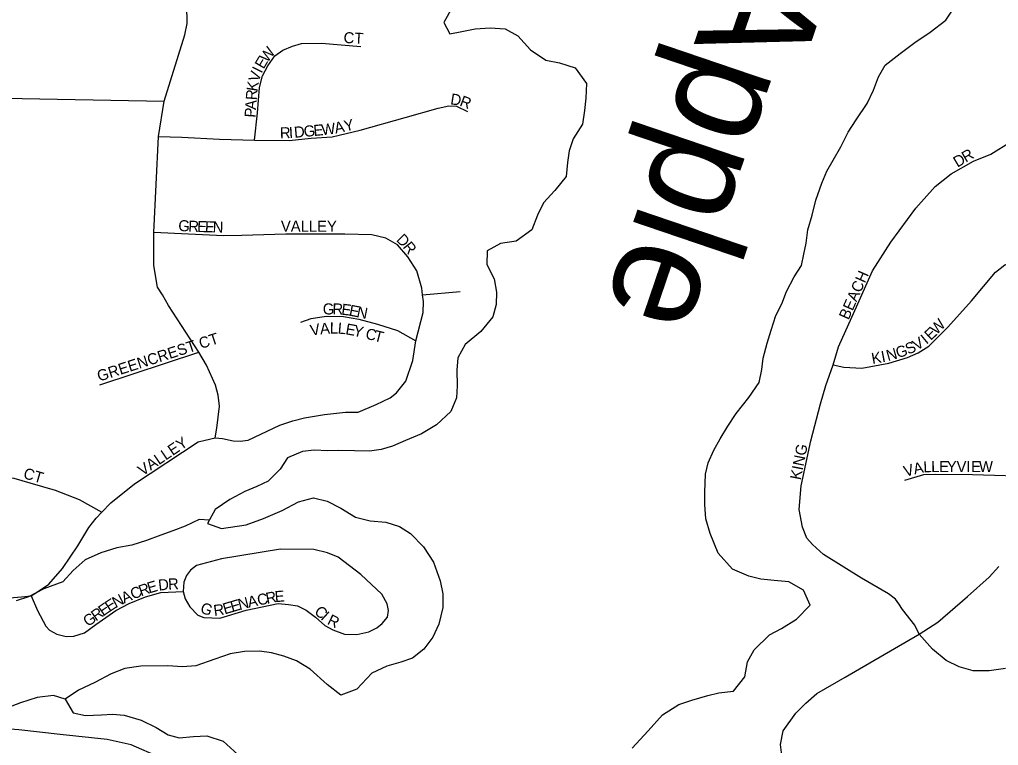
# Model space of a CAD drawing. Extents: x 1759416 to 2214760, y 252598 to 1116833.
# Drawn here: x 2008511 to 2012935, y 885483 to 888765 of the extents above; entities that cross this region are included whole.
import ezdxf

# ---------------------------------------------------------------- set-up
doc = ezdxf.new("R2010")
doc.units = 0
for name, color, linetype in [('GM_X_County_Subdivision', 7, 'Continuous'), ('GM_X_County_Subdivision_Text', 7, 'Continuous'), ('GM_X_Major_Lake', 7, 'Continuous'), ('GM_X_Major_Lake_Text', 7, 'Continuous'), ('GM_X_Minor_River', 7, 'Continuous'), ('GM_X_Township_Road', 7, 'Continuous'), ('GM_X_Township_Subdivision', 7, 'Continuous'), ('GM_X_Township_Subdivision_Text', 7, 'Continuous')]:
    doc.layers.add(name, color=color, linetype=linetype)

msp = doc.modelspace()

# ---------------------------------------------------------------- linework, layer by layer
at = {"layer": 'GM_X_County_Subdivision'}
msp.add_lwpolyline([(2008464.7, 886150.6), (2008518.8, 886155), (2008562.7, 886159.2), (2008596.7, 886179.5), (2008642.5, 886211.8), (2008704.2, 886282.3), (2008773.6, 886384.9), (2008823.1, 886467.3), (2008856.9, 886509.6), (2008883.1, 886537.8), (2008922.6, 886580.1), (2009030.2, 886664.9), (2009317.3, 886855), (2009349.3, 886863.2), (2009395.3, 886873.5), (2009403, 886917.6), (2009414.4, 887015.9), (2009408.1, 887065.9), (2009395.8, 887111.9), (2009355.2, 887201.9), (2009320.4, 887260.3), (2009183.4, 887471.4), (2009157, 887519.4), (2009134.8, 887555.3), (2009118.2, 887653.4), (2009117.5, 887802.2), (2009139.4, 888235.8), (2009163.7, 888395.1), (2009257.9, 888696.3), (2009267.6, 888746.4), (2009261, 889169.2)], dxfattribs=at)
at = {"layer": 'GM_X_Major_Lake'}
for points in [[(2010467.4, 888822.5), (2010427.7, 888752.2), (2010455.9, 888700.2), (2010509.9, 888710.4)], [(2011853.8, 887123.6), (2011865.6, 887181.8), (2011871.5, 887233.9), (2011889.2, 887302.1), (2011907, 887360.3), (2011928.8, 887426.5), (2011956.6, 887478.7), (2011976.5, 887534.9), (2012012.3, 887601.2), (2012044.1, 887653.4), (2012055.9, 887703.5), (2012065.7, 887753.7), (2012073.5, 887813.8), (2012093.3, 887880), (2012109.1, 887948.2), (2012136.8, 888024.5), (2012158.6, 888078.7), (2012188.5, 888128.9), (2012222.3, 888189.1), (2012256.1, 888255.4), (2012291.9, 888311.6), (2012341.7, 888385.9), (2012369.5, 888446.2), (2012393.4, 888506.4), (2012423.2, 888558.6), (2012491.1, 888610.9), (2012557, 888661.2), (2012626.9, 888707.6), (2012696.8, 888761.9), (2012730.7, 888812.2)], [(2010509.9, 888710.4), (2010570, 888722.6), (2010638, 888726.8), (2010706.2, 888723.1), (2010762.4, 888691.2), (2010820.7, 888627.3), (2010889, 888581.4), (2010951.1, 888569.6), (2011021.3, 888545.8), (2011073.6, 888475.8), (2011069.9, 888409.7), (2011064.1, 888353.5), (2011054.3, 888291.3), (2011012.5, 888225.1), (2010994.7, 888170.9), (2010986.9, 888118.8), (2010981.1, 888054.6), (2010929.2, 887992.3), (2010879.4, 887936), (2010851.6, 887879.8), (2010825.8, 887813.6), (2010755.9, 887763.2), (2010683.8, 887752.9), (2010623.9, 887718.7), (2010622.1, 887656.5), (2010656.4, 887592.5), (2010666.6, 887532.4), (2010664.8, 887476.3), (2010649, 887420.1), (2010595.2, 887353.8), (2010525.3, 887295.4), (2010491.5, 887235.2), (2010487.7, 887179.1), (2010488, 887108.9), (2010486.2, 887054.8), (2010460.4, 886992.6), (2010394.5, 886932.2), (2010326.6, 886891.9), (2010254.6, 886861.6), (2010196.6, 886835.4), (2010144.6, 886821.2), (2010092.6, 886813), (2010024.5, 886814.7), (2009954.4, 886816.5), (2009904.3, 886814.3), (2009842.2, 886818.1), (2009790.1, 886811.9), (2009722.1, 886783.6), (2009688.3, 886731.4), (2009634.4, 886677.1), (2009582.5, 886652.9), (2009528.5, 886630.7), (2009460.5, 886594.3), (2009394.6, 886550), (2009360.8, 886485.8), (2009423, 886463.9), (2009535, 886480.4), (2009613, 886508.7), (2009697, 886545), (2009771, 886583.4), (2009839, 886601.7), (2009901.2, 886587.8), (2009963.4, 886556), (2010029.6, 886514.1), (2010095.8, 886498.3), (2010165.9, 886492.5), (2010228, 886472.7), (2010278.2, 886440.8), (2010336.5, 886380.9), (2010380.9, 886310.9), (2010411.2, 886226.8), (2010423.5, 886168.7), (2010423.7, 886106.6), (2010406, 886030.4), (2010378.2, 885972.2), (2010338.3, 885917.9), (2010286.4, 885877.7), (2010234.4, 885859.4), (2010170.4, 885841.2), (2010102.4, 885808.9), (2010034.6, 885736.5), (2009962.6, 885710.2), (2009900.3, 885758.1), (2009823.9, 885828), (2009761.7, 885865.8), (2009705.5, 885885.7), (2009649.4, 885901.5), (2009595.3, 885909.4), (2009527.2, 885907.1), (2009463.2, 885896.9), (2009393.2, 885872.6), (2009307.1, 885842.2), (2009247.1, 885838), (2009181, 885841.8), (2009058.8, 885841.4), (2008986.7, 885831.1), (2008924.8, 885806.9), (2008850.8, 885766.5), (2008776.8, 885732.2), (2008716.9, 885691.9), (2008753.2, 885629.9)], [(2011279.3, 885470.2), (2011351.1, 885548.6), (2011417, 885621), (2011490.9, 885667.3), (2011548.9, 885687.6), (2011620.9, 885707.9), (2011670.9, 885720.1), (2011737, 885728.3), (2011788.8, 885792.6), (2011800.6, 885860.8), (2011830.4, 885915), (2011900.2, 885983.4), (2011954.2, 886011.6), (2012022.1, 886054), (2012084, 886116.3), (2012053.7, 886184.3), (2011987.5, 886222.2), (2011921.3, 886228), (2011861.2, 886233.8), (2011807.1, 886247.6), (2011732.9, 886279.4), (2011668.5, 886351.4), (2011632.1, 886441.4), (2011611.9, 886507.5), (2011607.6, 886571.6), (2011607.4, 886627.7), (2011611.1, 886709.9), (2011622.9, 886760.1), (2011648.7, 886818.3), (2011676.6, 886868.5), (2011712.4, 886926.7), (2011750.2, 886983), (2011806, 887055.3), (2011853.8, 887123.6)], [(2008753.2, 885629.9), (2008809.3, 885618.1), (2008881.4, 885620.3), (2008931.5, 885624.5), (2008983.5, 885618.7), (2009059.7, 885596.9), (2009128, 885563), (2009182.2, 885531.2), (2009232.3, 885517.3), (2009296.3, 885523.5), (2009356.4, 885525.8), (2009430.6, 885502), (2009496.9, 885442.1)]]:
    msp.add_lwpolyline(points, dxfattribs=at)
at = {"layer": 'GM_X_Minor_River'}
for points in [[(2009369.2, 886501.8), (2009322.7, 886503.7), (2009258.7, 886473.4), (2009202.7, 886453.2), (2009148.7, 886432.9), (2009084.7, 886408.7), (2009018.7, 886388.4), (2008950.6, 886376.1), (2008878.6, 886353.8), (2008806.6, 886321.5), (2008752.7, 886273.2), (2008706.9, 886223)], [(2008706.9, 886223), (2008620.9, 886190.6), (2008550.9, 886154.3), (2008494.9, 886136.1)], [(2008716.9, 885691.9), (2008664.8, 885707.8), (2008590.7, 885699.5), (2008514.7, 885675.2), (2008456.7, 885652.9), (2008378.7, 885622.6), (2008318.7, 885596.3), (2008256.7, 885570.1), (2008174.7, 885531.7), (2008118.8, 885505.5), (2008050.8, 885477.2)]]:
    msp.add_lwpolyline(points, dxfattribs=at)
at = {"layer": 'GM_X_Township_Road'}
msp.add_lwpolyline([(2007758.3, 888423.2), (2008118.3, 888415.8), (2009163.7, 888395.1)], dxfattribs=at)
at = {"layer": 'GM_X_Township_Subdivision'}
for points in [[(2009573.1, 888219.2), (2009586.4, 888343.5), (2009595.8, 888457.7), (2009609.4, 888509.9), (2009633.2, 888556.2), (2009664.9, 888600.4), (2009700.8, 888626.7), (2009744.8, 888645), (2009784.7, 888657.2), (2009874.8, 888657.8), (2010053.1, 888642.8)], [(2009139.4, 888235.8), (2009244.7, 888233.3), (2009415, 888224.2), (2009573.1, 888219.2), (2009729.4, 888218.1), (2009829.4, 888228.7), (2009923.5, 888235.2), (2010049.4, 888264), (2010253.3, 888321.4), (2010403.2, 888364.3), (2010451.2, 888374.6), (2010485.2, 888372.8), (2010535.4, 888349)], [(2012967.1, 885830.5), (2012893, 885819.2), (2012820.9, 885819.8), (2012757, 885838.3), (2012699.2, 885866.9), (2012637.5, 885917.5), (2012576.1, 885986.1), (2012556.4, 886026.3), (2012500.9, 886096.9), (2012485.1, 886123.1), (2012469.2, 886143.3), (2012437.4, 886167.6), (2012315.9, 886238.7), (2012144.6, 886346.4), (2012095, 886390.9), (2012069.2, 886419.2), (2012049.6, 886469.4), (2012034.2, 886549.7), (2012043.1, 886655.8), (2012086.8, 886859.8), (2012130.2, 887027.8), (2012154.9, 887109.7), (2012187.7, 887203.6), (2012212.4, 887285.6), (2012300.1, 887479.2), (2012365.4, 887628.9), (2012448.5, 887758.5), (2012561.9, 887911.8), (2012648.8, 888009.2), (2012721.3, 888066.7), (2012821.9, 888124), (2012900.2, 888155.4), (2012992.8, 888212.8)], [(2009395.3, 886873.5), (2009427.3, 886869.7), (2009475.4, 886859.9), (2009507.5, 886858.1), (2009543.5, 886862.3), (2009601.4, 886890.7), (2009687.2, 886931.3), (2009745.2, 886949.7), (2009799.2, 886964), (2009889.2, 886978.6), (2009983.2, 886989.1), (2010041.3, 886989.5), (2010123.1, 887024), (2010185, 887054.5), (2010214.9, 887076.7), (2010256.6, 887129), (2010288.1, 887223.4), (2010301.6, 887311.6), (2010334.8, 887440.1), (2010336.5, 887490.2), (2010332.4, 887519.7), (2010328.1, 887550.3), (2010305.6, 887628.3), (2010265.2, 887692.2), (2010218.8, 887746), (2010166.6, 887775.8), (2010102.4, 887791.4), (2009980.2, 887794.7), (2009713.9, 887795.1), (2009515.8, 887788), (2009431.7, 887787.5), (2009273.5, 887794.5), (2009117.5, 887802.2)], [(2012187.7, 887203.6), (2012235.7, 887193.2), (2012317.7, 887188.5), (2012440, 887211.5), (2012524.3, 887236.8), (2012572.5, 887258.5), (2012620.8, 887288.2), (2012705.6, 887373.6), (2012812.7, 887492.9), (2012921.8, 887622.2), (2012964.1, 887655.9), (2013028.4, 887679.5), (2013080.5, 887683), (2013136.5, 887672.5), (2013182.3, 887648.1), (2013247.9, 887591.4), (2013291.6, 887547), (2013339.4, 887524.6), (2013429.3, 887505.8)], [(2010332.4, 887519.7), (2010502.4, 887535.3)], [(2009782.5, 887396.7), (2009828.4, 887413.1), (2009896.4, 887423.5), (2009974.5, 887421.9), (2010044.7, 887410.3), (2010128.9, 887386.8), (2010219.2, 887359.2), (2010301.6, 887311.6)], [(2008873.2, 887112.9), (2009320.4, 887260.3)], [(2008119.1, 886667.6), (2008197.1, 886692.1), (2008269.1, 886700.6), (2008411.3, 886695.4), (2008485.4, 886691.8), (2008557.6, 886670.2), (2008671.9, 886636.8), (2008780.3, 886595.3), (2008883.1, 886537.8)], [(2012511.7, 886681.9), (2012598, 886707.2), (2012652.1, 886708.8), (2012818.2, 886707.4), (2013114.4, 886698)], [(2009249.4, 886179.3), (2009259.6, 886145.3), (2009279.8, 886109.3), (2009316.1, 886071.5), (2009344.2, 886061.6), (2009380.3, 886059.8), (2009416.3, 886058), (2009534.2, 886094.8), (2009680.2, 886123.7), (2009726.3, 886119.9), (2009766.4, 886114.2), (2009806.5, 886094.4), (2009848.8, 886062.6), (2009891, 886024.7), (2009927.2, 886004.9), (2009979.4, 885985.2), (2010035.4, 885983.5), (2010089.4, 885995.8), (2010125.4, 886014.1), (2010149.3, 886034.3), (2010173.1, 886062.5), (2010178.9, 886092.6), (2010172.8, 886122.6), (2010148.4, 886166.5), (2010053.8, 886256.1), (2009951.2, 886333.7), (2009903, 886353.4), (2009840.9, 886369.1), (2009690.7, 886370.2), (2009422.7, 886326.6), (2009310.7, 886295.9), (2009282.8, 886275.7), (2009265, 886251.5), (2009253.1, 886221.4), (2009249.4, 886179.3)], [(2011956.9, 885426.3), (2011949.4, 885486.5), (2011961.9, 885548.5), (2012018.6, 885628.1), (2012065, 885673.8), (2012113.4, 885717.5), (2012242.1, 885790.6), (2012576.1, 885986.1), (2012660.6, 886039.5), (2012795.6, 886156.6), (2012892.5, 886243.9), (2012936.9, 886291.6)], [(2008562.7, 886159.2), (2008591.2, 886093.2), (2008629.7, 886021.3), (2008645.8, 886003.4), (2008679.9, 885985.6), (2008722.1, 885975.8), (2008756.1, 885976), (2008804.1, 885992.3), (2008855.9, 886028.7), (2008945.6, 886093.3), (2009005.5, 886123.8), (2009079.3, 886154.2), (2009149.3, 886174.7), (2009249.4, 886179.3)], [(2009146.3, 885427.8), (2009014.7, 885485), (2008906.8, 885509.9), (2008694.8, 885531.8), (2008506.8, 885553.4), (2008404.7, 885560.2), (2008326.6, 885554.9), (2008250.4, 885537.5), (2008138, 885502.4), (2007690.1, 885323.8)]]:
    msp.add_lwpolyline(points, dxfattribs=at)

# ---------------------------------------------------------------- texts
at = {"layer": 'GM_X_County_Subdivision_Text'}
msp.add_text('VALLEY', height=50, rotation=33.9764, dxfattribs=at).set_placement((2009066.3, 886699.4))
at = {"layer": 'GM_X_Major_Lake_Text'}
msp.add_text('Apple', height=500.07, rotation=251.2153, dxfattribs=at).set_placement((2011700.9, 889074.9))
at = {"layer": 'GM_X_Township_Subdivision_Text'}
for s, rotation, p in [('CT', 356.8222, (2009974, 888659)), ('W', 52.2961, (2009630.4, 888566.9)), ('E', 59.4721, (2009613.5, 888537.9)), ('V', 72.1179, (2009591.4, 888479)), ('I', 63.4936, (2009604.1, 888519)), ('K', 81.3568, (2009585.2, 888437.6)), ('R', 85.9161, (2009582.5, 888399.1)), ('D', 351.1342, (2010455.5, 888382)), ('A', 85.9165, (2009579.4, 888355.2)), ('R', 339.4752, (2010496.3, 888375.9)), ('P', 85.9261, (2009576.9, 888320.1)), ('W', 6.8492, (2009877.6, 888241.3)), ('A', 11.8716, (2009939.1, 888248.9)), ('Y', 12.3494, (2009982.6, 888258)), ('R', 0.8986, (2009687.7, 888227.8)), ('I', 3.2942, (2009729.6, 888228.5)), ('D', 5.1199, (2009753.3, 888229.9)), ('G', 5.2567, (2009797.2, 888233.9)), ('E', 5.2697, (2009841, 888237.9)), ('R', 30.1847, (2012787.1, 888117)), ('D', 30.87, (2012749.5, 888094.5)), ('G', 355.2745, (2009226.5, 887809.8)), ('R', 357.5941, (2009272.5, 887806)), ('E', 358.323, (2009312.8, 887804.3)), ('E', 358.3617, (2009348, 887803.3)), ('N', 358.3714, (2009383.2, 887802.3)), ('VALLEY', 0, (2009691.9, 887805.4)), ('D', 315.0927, (2010209.9, 887765.9)), ('R', 308.3223, (2010240.1, 887736)), ('BEACH', 66.1402, (2012257.3, 887403.8)), ('G', 359.8251, (2009881.1, 887431.4)), ('R', 359.1743, (2009924.9, 887431.3)), ('E', 353.0173, (2009963.1, 887430.8)), ('E', 349.0061, (2009997.1, 887426.7)), ('N', 348.6944, (2010031.6, 887420)), ('W', 45.4399, (2012655.4, 887336.5)), ('V', 9.7497, (2009828.3, 887334.3)), ('A', 4.5295, (2009870.5, 887341.6)), ('L', 359.918, (2009913.3, 887345)), ('L', 354.9936, (2009947.4, 887345)), ('E', 349.8638, (2009981.3, 887342.1)), ('Y', 346.5468, (2010015.1, 887336.1)), ('C', 345.6928, (2010070.6, 887322.7)), ('E', 44.2306, (2012629.4, 887311.1)), ('GREENCREST CT', 17.7842, (2008870.6, 887127.4)), ('T', 345.5596, (2010108.9, 887312.9)), ('V', 31.641, (2012565.6, 887266.6)), ('I', 39.7024, (2012609.2, 887294.2)), ('N', 15.7997, (2012435.6, 887220.1)), ('G', 18.5625, (2012480.5, 887232.9)), ('S', 24.2096, (2012527.2, 887248.9)), ('K', 10.1739, (2012365.5, 887206.9)), ('I', 11.2528, (2012409.8, 887214.9)), ('KING', 78.6901, (2012041.1, 886680.3)), ('V', 15.2398, (2012514.1, 886696.3)), ('A', 12.4932, (2012555.9, 886707.7)), ('L', 2.6782, (2012596.7, 886716.9)), ('L', 0.1366, (2012631.2, 886718.5)), ('E', 0, (2012666.4, 886718.6)), ('Y', 0, (2012701.6, 886718.6)), ('V', 0, (2012745.6, 886718.6)), ('I', 0, (2012789.6, 886718.6)), ('E', 0, (2012811.6, 886718.6)), ('W', 0, (2012846.8, 886718.6)), ('CT', 343.6174, (2008524.2, 886691.8)), ('R', 19.8254, (2009059.4, 886156.1)), ('E', 16.482, (2009095.9, 886169.3)), ('D', 6.6371, (2009140.2, 886182.1)), ('R', 2.7205, (2009183, 886187.1)), ('A', 24.3264, (2008983.6, 886123.4)), ('C', 22.2163, (2009023.3, 886141.3)), ('C', 11.3433, (2009589.8, 886114.6)), ('R', 11.3433, (2009628.6, 886122.4)), ('E', 5.0064, (2009666, 886130)), ('E', 34.7816, (2008888.3, 886065)), ('E', 33.1899, (2008916.9, 886084.8)), ('N', 27.4155, (2008945.2, 886103.4)), ('G', 340.5903, (2009323.5, 886084.5)), ('E', 16.3658, (2009437.7, 886074.7)), ('E', 16.4296, (2009471.6, 886084.7)), ('N', 14.7413, (2009505, 886094.5)), ('A', 11.91, (2009546.9, 886105.6)), ('R', 34.8064, (2008855.8, 886042.4)), ('R', 8.31, (2009391, 886067.4)), ('C', 317.9207, (2009839.2, 886082.5)), ('I', 317.9056, (2009868.6, 886055.9)), ('G', 34.7753, (2008819.6, 886017.3)), ('R', 334.0782, (2009897.6, 886032.6))]:
    msp.add_text(s, height=50, rotation=rotation, dxfattribs=at).set_placement(p)

doc.saveas('drawing.dxf')
